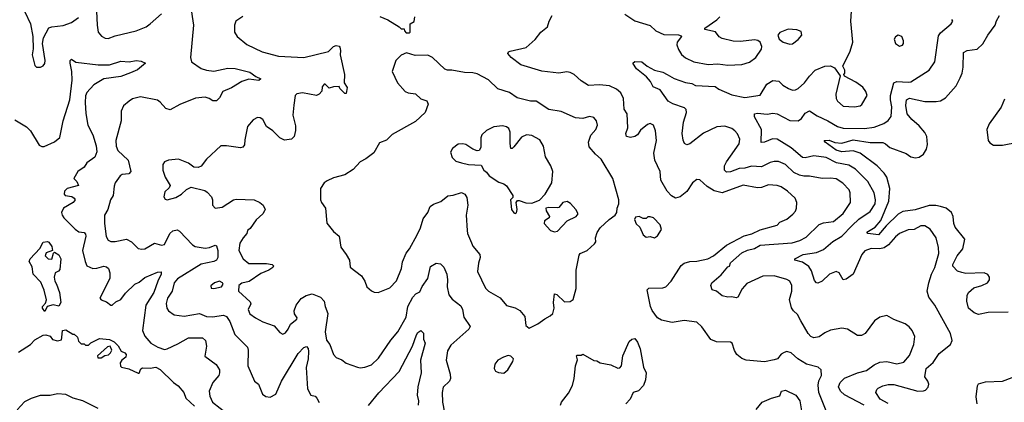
# Model space of a CAD drawing. Extents: x 1839239 to 1929705, y 762242 to 910352.
# Tile 307 of 429: x 1871698 to 1878688, y 870245 to 872965. Entities that reach past the tile are written whole.
import ezdxf

# ---------------------------------------------------------------- set-up
doc = ezdxf.new("R2010")
doc.units = 0

msp = doc.modelspace()

# ---------------------------------------------------------------- linework, layer by layer
at = {"layer": '0CON10XD'}
for points in [[(1877694.5, 870225), (1877555, 870298.8), (1877524.3, 870324.3), (1877512, 870355), (1877523.2, 870386.8), (1877555, 870417.5), (1877645, 870453.6), (1877709.1, 870470.9), (1877765, 870512.2), (1877805, 870531.5), (1877854.6, 870534.6), (1877925, 870518.9), (1877975, 870529.5), (1878015, 870577.5), (1878046.5, 870655), (1878052.6, 870712.6), (1878034.6, 870754.6), (1878012.6, 870782.6), (1877985, 870802.5), (1877903.2, 870833.2), (1877855, 870862.5), (1877805, 870850), (1877765.7, 870824.3), (1877700.8, 870735), (1877675, 870718.9), (1877645, 870720), (1877575, 870764.4), (1877535, 870771.9), (1877455, 870758.6), (1877415, 870740), (1877375, 870711.5), (1877335, 870703.1), (1877315, 870712.9), (1877295.6, 870735), (1877244, 870824), (1877219.8, 870869.8), (1877191.4, 870895), (1877177.6, 870917.6), (1877163.3, 870975), (1877180.4, 871035), (1877180, 871075), (1877166.5, 871105), (1877145, 871118.5), (1877055, 871144.2), (1876975, 871141.1), (1876861.4, 871088.6), (1876827.4, 871052.6), (1876797.4, 870992.6), (1876785, 870987.5), (1876755, 870995.6), (1876725, 870992), (1876685, 871002.5), (1876645, 871034), (1876615, 871043.3), (1876604.3, 871075), (1876611.2, 871095), (1876678, 871152), (1876725, 871208), (1876736.7, 871213.3), (1876745, 871235.8), (1876825, 871307.8), (1876865, 871326.9), (1876915, 871338.1), (1876955, 871361.2), (1877181.2, 871378.8), (1877237.5, 871395), (1877281.3, 871418.7), (1877375, 871507.7), (1877405, 871520.4), (1877475, 871529.2), (1877545, 871586.4), (1877595.6, 871665), (1877594.6, 871735), (1877586.2, 871755), (1877541.8, 871801.8), (1877495, 871832.3), (1877455, 871838.8), (1877395, 871834.6), (1877305, 871852.9), (1877265, 871851.8), (1877235, 871858.8), (1877195, 871878.8), (1877135, 871934.5), (1877085, 871955.5), (1877055, 871956.5), (1877025, 871949.1), (1876965, 871917.5), (1876893.5, 871923.5), (1876845, 871909.8), (1876805, 871906.4), (1876745, 871882.2), (1876715, 871881.9), (1876701.9, 871895), (1876701.5, 871925), (1876715, 871954.4), (1876745.3, 871995), (1876805, 872082.9), (1876810.5, 872115), (1876793.9, 872153.9), (1876775.3, 872175.3), (1876755, 872190), (1876705, 872207.5), (1876646.3, 872203.7), (1876552.5, 872157.5), (1876455, 872083.1), (1876435, 872075.7), (1876417.5, 872085), (1876407.8, 872107.8), (1876400.5, 872155), (1876410.9, 872235), (1876432.5, 872305), (1876430.5, 872325), (1876417.9, 872337.9), (1876335, 872366.9), (1876301.4, 872385), (1876245.4, 872465.4), (1876195, 872486.2), (1876175.8, 872525), (1876148.8, 872558.8), (1876078, 872615), (1876050, 872655), (1876065, 872666.7), (1876115, 872665.8), (1876152, 872635), (1876205, 872604.6), (1876265, 872591.6), (1876295.5, 872575), (1876345, 872547.5), (1876425, 872518.3), (1876470, 872510), (1876495, 872497.1), (1876635, 872489.1), (1876660.8, 872470.8), (1876755, 872429.6), (1876845, 872412.3), (1876955, 872427.3), (1877001.4, 872505), (1877045, 872531.5), (1877086.8, 872526.8), (1877115, 872499.2), (1877156.2, 872475), (1877184.6, 872464.6), (1877205, 872465.6), (1877225, 872475.7), (1877269.2, 872515), (1877305, 872563.8), (1877346.2, 872605), (1877415, 872633.8), (1877455, 872636.2), (1877483, 872623), (1877522.5, 872565), (1877491.9, 872435), (1877494.4, 872405), (1877503.1, 872385), (1877545, 872349.2), (1877625, 872344.5), (1877665, 872353.1), (1877677.6, 872362.4), (1877714, 872425), (1877705.8, 872455), (1877685, 872484), (1877635, 872520), (1877555, 872562.5), (1877550, 872575), (1877556.4, 872583.6), (1877556.7, 872605), (1877542.5, 872635), (1877595, 872740), (1877612.5, 872805), (1877598.2, 872955), (1877609.6, 873135)], [(1872910.5, 873065), (1872930.9, 872925), (1872910.4, 872695), (1872917.1, 872665), (1872985, 872617.9), (1873025, 872604.5), (1873075, 872598.1), (1873175, 872618.8), (1873228.6, 872618.6), (1873331.7, 872591.7), (1873375, 872560), (1873408.8, 872545), (1873395, 872533.1), (1873325, 872541.8), (1873275.8, 872524.2), (1873200.6, 872479.4), (1873140.8, 872455), (1873115, 872408), (1873095, 872388), (1873068.3, 872388.3), (1873043.3, 872405), (1873015, 872413.3), (1872946.6, 872406.6), (1872835, 872362.5), (1872765.5, 872324.5), (1872735, 872333.1), (1872695, 872379.2), (1872675, 872393.1), (1872555, 872416.5), (1872498.9, 872401.1), (1872474.6, 872385.4), (1872435, 872352), (1872416.9, 872315), (1872416.9, 872245), (1872379.5, 872105), (1872383.5, 872065), (1872395, 872034.4), (1872467.1, 871967.1), (1872487.5, 871885), (1872471.5, 871868.5), (1872426.2, 871863.8), (1872410, 871855), (1872375.4, 871804.6), (1872367.6, 871782.4), (1872362.3, 871715), (1872341.5, 871685), (1872323.1, 871615), (1872298.9, 871575), (1872299.6, 871515), (1872312.5, 871422.5), (1872325, 871398), (1872345, 871388.6), (1872375, 871387.8), (1872455, 871405.5), (1872492.5, 871385), (1872538.2, 871338.2), (1872565, 871332.3), (1872585, 871335.4), (1872655, 871375.8), (1872705, 871361.4), (1872725, 871367.1), (1872764.7, 871445.3), (1872785, 871464.3), (1872815, 871470.8), (1872831.4, 871461.4), (1872924.2, 871365), (1872943.4, 871353.4), (1873015, 871341.1), (1873045, 871345.4), (1873085, 871362), (1873095, 871356.7), (1873104.4, 871325), (1873104.3, 871275), (1873095.6, 871255), (1873076.2, 871245), (1872985, 871227.8), (1872818.5, 871121.5), (1872795.4, 871095), (1872781.2, 871035), (1872747.5, 870985), (1872737.9, 870947.9), (1872743.3, 870915), (1872754.6, 870894.6), (1872795, 870866), (1872865, 870857.8), (1872975, 870875.4), (1873025, 870856), (1873066.6, 870853.4), (1873143.9, 870863.9), (1873165, 870855.6), (1873189.6, 870819.6), (1873225, 870726.7), (1873315, 870636), (1873320.9, 870615), (1873318.5, 870505), (1873363.8, 870395), (1873394, 870374), (1873422.4, 870302.4), (1873445.6, 870285.6), (1873475, 870280.6), (1873515, 870302.5), (1873555.4, 870395), (1873675, 870591.4), (1873715, 870635.6), (1873735, 870641.2), (1873745, 870626.7), (1873747.9, 870605), (1873745.7, 870555), (1873732.1, 870492.1), (1873740.7, 870340.7), (1873765, 870296.7), (1873795, 870288.8), (1873807.5, 870275)], [(1871735, 873021.2), (1871774.4, 872935), (1871790, 872845), (1871793.2, 872756.8), (1871785.7, 872714.3), (1871805, 872640), (1871817.7, 872627.7), (1871845, 872628), (1871865, 872636.7), (1871875.8, 872654.2), (1871877.5, 872675), (1871859.4, 872795), (1871865.7, 872835), (1871905, 872906), (1871925.7, 872914.3), (1872005, 872923.5), (1872065, 872945.5), (1872115, 872980.6)], [(1872242.9, 873025), (1872246.7, 872925), (1872255.7, 872875), (1872277.6, 872847.6), (1872305, 872832.9), (1872325, 872831.9), (1872375, 872849.5), (1872525, 872884.5), (1872595, 872914.4), (1872625, 872935.6), (1872703.4, 873006.6)], [(1873282.3, 872987.7), (1873233.3, 872955), (1873223.8, 872925), (1873223.3, 872875), (1873242.5, 872845), (1873309.2, 872789.2), (1873420, 872735), (1873535, 872705.6), (1873714.3, 872695.7), (1873890.5, 872739.5), (1873925, 872773.3), (1873945, 872781.2), (1873965, 872776.7), (1873969.5, 872769.5), (1873976, 872745), (1873974, 872715), (1874004, 872575), (1874002.5, 872515), (1874023, 872483), (1874015, 872440), (1874005, 872440), (1873970, 872475), (1873965, 872490), (1873925, 872487.5), (1873895, 872477.5), (1873866.7, 872505), (1873860, 872505), (1873845, 872487.5), (1873843.6, 872456.4), (1873824.3, 872435.7), (1873805, 872425.8), (1873705, 872445.5), (1873665, 872436.9), (1873654.5, 872425), (1873645, 872357.5), (1873635.8, 872285), (1873655, 872210), (1873655.9, 872175.9), (1873646.2, 872135), (1873627.5, 872115), (1873577.5, 872107.5), (1873545, 872124), (1873493.8, 872175), (1873450, 872205), (1873425, 872256), (1873405, 872267.5), (1873385, 872269.2), (1873355, 872252), (1873314.4, 872205.6), (1873295, 872110), (1873294.2, 872075), (1873282.7, 872057.3), (1873265, 872054.2), (1873165, 872068.1), (1873125, 872067.5), (1873025, 871973.3), (1872985, 871923.3), (1872965, 871913.3), (1872935, 871916.7), (1872895, 871943.8), (1872825, 871972.5), (1872755, 871966), (1872725, 871953.8), (1872712.9, 871935), (1872714.2, 871895), (1872730.8, 871845), (1872766.7, 871785), (1872759.5, 871770.5), (1872727.9, 871742.1), (1872721.2, 871705), (1872730, 871690), (1872745, 871684), (1872805, 871701.5), (1872845.8, 871725), (1872881.9, 871758.1), (1872915, 871774), (1873010.9, 871750.9), (1873029.6, 871739.6), (1873060, 871705), (1873066.5, 871685), (1873065.5, 871645.5), (1873085, 871626), (1873135, 871631.8), (1873215, 871684.4), (1873235, 871690), (1873363, 871683), (1873403.3, 871665), (1873426.2, 871645), (1873440, 871615), (1873436.7, 871605), (1873423.3, 871585), (1873377.5, 871542.5), (1873335, 871481.2), (1873315, 871466.2), (1873309.2, 871445), (1873283.1, 871415), (1873260.4, 871375), (1873254.6, 871325), (1873283.8, 871265), (1873325, 871230.5), (1873450.5, 871230.5), (1873490, 871225), (1873500, 871215), (1873495.9, 871204.1), (1873467.5, 871185), (1873408.8, 871161.2), (1873326.5, 871103.5), (1873275, 871091.9), (1873254, 871075), (1873251.2, 871035), (1873335, 870960), (1873338.2, 870945), (1873320.5, 870905), (1873331.9, 870875), (1873372, 870845), (1873425, 870817.1), (1873505, 870788), (1873545, 870742), (1873565, 870730), (1873585, 870740), (1873604, 870765), (1873619.4, 870800.6), (1873665.4, 870835), (1873667.3, 870845), (1873649.4, 870875), (1873646.4, 870895), (1873660.7, 870935), (1873695, 870981.8), (1873732, 871005), (1873775, 871015.6), (1873833.2, 870993.2), (1873859.2, 870965), (1873865.6, 870925), (1873885.3, 870875.3), (1873865.6, 870745), (1873875.8, 870685.8), (1873900, 870655), (1873924.6, 870584.6), (1873945, 870562.5), (1873985, 870545.8), (1874015, 870524.4), (1874095, 870493.8), (1874115, 870490), (1874147.5, 870495), (1874195, 870512.5), (1874245, 870558.6), (1874332.4, 870687.6), (1874381.9, 870745), (1874440.5, 870849.5), (1874452.6, 870925), (1874488.1, 870991.9), (1874510.6, 871015), (1874538.9, 871031.1), (1874555, 871068.6), (1874594.6, 871125), (1874615, 871210), (1874655, 871233.3), (1874685, 871230), (1874710, 871205), (1874730, 871155), (1874735.5, 871115), (1874732.1, 871065), (1874745, 871008.8), (1874769.1, 870979.1), (1874830.7, 870930.7), (1874842.2, 870905), (1874850.1, 870850.1), (1874896, 870785), (1874886.2, 870765), (1874758.3, 870651.7), (1874735, 870611.2), (1874725.5, 870545), (1874754.5, 870445), (1874756.5, 870415), (1874748.6, 870395), (1874705, 870353.3), (1874697.1, 870315), (1874699.4, 870245), (1874713.2, 870173.2)], [(1874255, 872987.5), (1874312.3, 872962.3), (1874393, 872913), (1874405, 872900), (1874428.3, 872898.3), (1874430, 872885), (1874441.7, 872871.7), (1874465, 872870), (1874470, 872875), (1874470, 872935), (1874498.3, 872951.7), (1874502.5, 872985)], [(1877424.3, 870184.3), (1877370.8, 870315), (1877365.9, 870365.9), (1877371.7, 870398.3), (1877390, 870435), (1877388.8, 870475), (1877367.5, 870495), (1877285, 870516.7), (1877222, 870555), (1877175, 870596), (1877145, 870606.2), (1877125, 870600), (1877105, 870586.7), (1877077.5, 870555), (1877053.8, 870546.2), (1876985, 870532.5), (1876855, 870545.6), (1876825, 870557.5), (1876790, 870585), (1876773.2, 870613.2), (1876756.2, 870665), (1876745, 870673.3), (1876645, 870674.3), (1876605, 870692.5), (1876540.4, 870780.4), (1876505, 870815.4), (1876415.7, 870825.7), (1876331.2, 870811.2), (1876255, 870828.8), (1876226.7, 870845), (1876187.7, 870897.7), (1876176.2, 870925), (1876153.3, 871045), (1876165, 871056.2), (1876265, 871058.1), (1876285, 871066.9), (1876324.1, 871105.9), (1876395, 871217.5), (1876415, 871232.9), (1876455, 871246.5), (1876505, 871249.1), (1876584.2, 871265), (1876623.8, 871286.2), (1876715, 871361.6), (1876842.5, 871427.5), (1876896.5, 871443.5), (1876955, 871471.8), (1877075, 871504.5), (1877095.4, 871524.6), (1877145, 871546), (1877187.9, 871582.1), (1877205, 871603.3), (1877212.5, 871625), (1877215.8, 871665), (1877204.3, 871695), (1877150, 871745), (1877105, 871776.4), (1877075, 871786.9), (1877015, 871790), (1876965, 871771.2), (1876935, 871768.8), (1876835, 871788.9), (1876685, 871734.3), (1876628.7, 871748.7), (1876579.5, 871779.5), (1876526.6, 871826.6), (1876505, 871829.2), (1876475, 871806), (1876435, 871742.5), (1876386.2, 871705), (1876355, 871697.1), (1876325, 871711.4), (1876295.6, 871745), (1876249.6, 871825), (1876245.6, 871885), (1876208.2, 871965), (1876200, 872015), (1876218.9, 872105), (1876212.7, 872175), (1876198, 872215), (1876175, 872225.8), (1876155, 872220), (1876105, 872179.5), (1876083.3, 872146.7), (1876065, 872134.3), (1876035, 872127.1), (1876006.2, 872135), (1876002.1, 872155), (1876016.3, 872196.3), (1876010, 872295), (1875989.4, 872329.4), (1875985.4, 872405), (1875965, 872444.2), (1875935, 872470.6), (1875885, 872494.5), (1875815, 872501.5), (1875735, 872495.7), (1875685, 872529.2), (1875635, 872574.4), (1875605, 872590), (1875583.4, 872593.4), (1875525, 872585.4), (1875405, 872597.8), (1875255, 872644.3), (1875186.2, 872695), (1875163.3, 872725), (1875167.5, 872735), (1875179.5, 872740.5), (1875293.6, 872766.4), (1875357, 872823), (1875398, 872875), (1875445.7, 872914.3), (1875457.1, 872955), (1875478, 872995)], [(1875995, 873004.3), (1876065.5, 872955.5), (1876173.4, 872923.4), (1876213.3, 872885), (1876270, 872860), (1876375.7, 872855.7), (1876395, 872850), (1876397.5, 872845), (1876365.8, 872805), (1876364.2, 872785), (1876375, 872753.3), (1876397.6, 872717.6), (1876425, 872692.5), (1876485, 872664.2), (1876585, 872645.8), (1876655, 872651.4), (1876725, 872640.6), (1876825, 872645.6), (1876878.3, 872661.7), (1876925, 872695.7), (1876965, 872753.8), (1876968, 872775), (1876955.8, 872805.8), (1876937.3, 872817.3), (1876915, 872820.8), (1876815, 872809.1), (1876762.7, 872812.7), (1876685, 872830), (1876665, 872842), (1876637, 872877), (1876562.5, 872895), (1876563.3, 872905), (1876647.6, 872962.4), (1876667.5, 872985)], [(1877865, 870237.1), (1877806.6, 870266.6), (1877777.1, 870315), (1877782.9, 870335), (1877792.5, 870345), (1877825, 870362.7), (1877865, 870372.7), (1877905, 870372), (1878075, 870323.5), (1878115, 870325.7), (1878128, 870332), (1878147.4, 870352.6), (1878152.5, 870375), (1878146.4, 870395), (1878123.1, 870425), (1878134.5, 870485), (1878183.1, 870526.9), (1878225, 870593.1), (1878306.2, 870655), (1878318, 870685), (1878305.7, 870735), (1878195, 870936.2), (1878153, 870993), (1878140, 871035), (1878151.8, 871095), (1878170.8, 871155), (1878196.1, 871203.9), (1878223, 871303), (1878221.5, 871345), (1878204.1, 871414.1), (1878162.9, 871475), (1878125, 871499.4), (1878095, 871498.2), (1878047.3, 871472.7), (1878005, 871470.8), (1877945.3, 871444.7), (1877915, 871421.5), (1877865.9, 871364.1), (1877835, 871343.7), (1877805, 871337), (1877742.2, 871337.8), (1877697.5, 871322.5), (1877676.8, 871295), (1877616.2, 871155), (1877565, 871119.2), (1877545, 871116.2), (1877517.1, 871165), (1877494.4, 871174.4), (1877447.5, 871155), (1877395, 871107.1), (1877365, 871092), (1877354.4, 871094.4), (1877340.9, 871110.9), (1877319.6, 871179.6), (1877301.3, 871211.3), (1877255, 871242.1), (1877200, 871255), (1877201.2, 871265), (1877261.2, 871295), (1877355, 871309.1), (1877405, 871331.1), (1877470.9, 871389.1), (1877535, 871426), (1877608.7, 871501.3), (1877655, 871547.1), (1877735, 871600.8), (1877770.7, 871655), (1877773.8, 871685), (1877765, 871734), (1877718.5, 871815), (1877632.1, 871902.1), (1877585, 871930.4), (1877496.7, 871946.7), (1877424.6, 871985.4), (1877335, 871996.1), (1877275, 871982.9), (1877255, 871985.3), (1877175, 872054.7), (1877075, 872115.4), (1877043.4, 872116.6), (1876985, 872094.4), (1876962.7, 872092.7), (1876963.4, 872185), (1876915.6, 872275), (1876913.8, 872295), (1876935, 872299.2), (1877005, 872292), (1877045, 872299.6), (1877075, 872295.5), (1877165, 872248.7), (1877223.8, 872246.2), (1877248.3, 872261.7), (1877275, 872300.8), (1877305, 872317.5), (1877360.4, 872280.4), (1877435, 872246.1), (1877504.3, 872204.3), (1877545, 872192.8), (1877695, 872190.3), (1877765, 872200.7), (1877833.8, 872226.2), (1877863, 872247), (1877884.5, 872275.5), (1877889.2, 872345), (1877879.8, 872395), (1877880.6, 872425), (1877905, 872516.2), (1877925, 872525.8), (1878005, 872519.2), (1878025, 872522.7), (1878154.6, 872605.4), (1878194.5, 872665.5), (1878221.5, 872848.5), (1878235, 872870), (1878310, 872935), (1878322.5, 872955), (1878315, 872966.7)], [(1878715, 870884.6), (1878575, 870884.1), (1878505, 870868.5), (1878475, 870881.1), (1878433.1, 870915), (1878422.2, 870965), (1878424.4, 871005), (1878433.1, 871025), (1878471.7, 871058.3), (1878530, 871075), (1878568.8, 871095), (1878582.5, 871115), (1878584.2, 871135), (1878572.4, 871152.4), (1878545, 871164.4), (1878415, 871160), (1878386.9, 871166.9), (1878355, 871178.2), (1878323, 871213), (1878323.1, 871225), (1878353.8, 871286.2), (1878393.1, 871336.9), (1878408.9, 871405), (1878339.1, 871489.1), (1878330.4, 871515), (1878325.9, 871565), (1878314.7, 871595), (1878275, 871624.7), (1878234.4, 871635.6), (1878203.3, 871643.3), (1878155, 871643.2), (1878055, 871613.2), (1877968.6, 871601.4), (1877935, 871582.4), (1877850.4, 871499.6), (1877795.2, 871434.8), (1877718.8, 871445), (1877712, 871455), (1877770.4, 871489.6), (1877812.4, 871537.6), (1877869.6, 871675), (1877875.7, 871765), (1877854.6, 871845), (1877835, 871874.5), (1877784.7, 871925), (1877665, 872016.4), (1877615, 872033.4), (1877535, 872024.5), (1877495, 872036.2), (1877416.2, 872095), (1877410, 872105), (1877445, 872108.2), (1877485, 872092.3), (1877535, 872085.9), (1877615, 872110.5), (1877735, 872090.6), (1877825, 872090.7), (1877845, 872082.1), (1877876.2, 872056.2), (1877992.8, 872012.8), (1878025, 871989.1), (1878058.3, 871981.7), (1878085, 871986.5), (1878115, 872008.5), (1878136.6, 872045), (1878143.4, 872076.6), (1878137.8, 872135), (1878125, 872161.8), (1878085, 872210.5), (1878031.2, 872255), (1877999.7, 872295), (1877990.2, 872355), (1877993.6, 872395), (1878015, 872407.3), (1878125, 872383.5), (1878205, 872381.8), (1878235, 872388.7), (1878270.5, 872409.5), (1878347.4, 872495), (1878375, 872550.4), (1878389.6, 872585), (1878396.8, 872626.8), (1878399.8, 872730.2), (1878425, 872744.5), (1878495.4, 872754.6), (1878535, 872793.1), (1878571.8, 872855), (1878623.9, 872925), (1878632.8, 872957.2), (1878653.2, 872995)], [(1877165, 872790), (1877185, 872793.8), (1877225, 872822.5), (1877250, 872855), (1877245, 872880), (1877215, 872892.5), (1877155, 872896.7), (1877095, 872873.3), (1877080, 872855), (1877090, 872825), (1877117.5, 872805), (1877165, 872790)], [(1877945, 872776.7), (1877965, 872783.3), (1877973.3, 872795), (1877973.3, 872815), (1877960, 872845), (1877935, 872853.3), (1877917, 872843), (1877907.5, 872825), (1877916.7, 872795), (1877945, 872776.7)], [(1875315, 870772.5), (1875377, 870803), (1875425, 870838.8), (1875465, 870858.8), (1875483.6, 870876.4), (1875493.1, 870915), (1875487.7, 870955), (1875494.2, 871015.8), (1875510.3, 871010.3), (1875565, 870958.8), (1875605, 870961.2), (1875626.7, 870975), (1875648.8, 871055), (1875648.2, 871185), (1875668.8, 871291.2), (1875677.7, 871302.3), (1875727.5, 871325), (1875779.3, 871370.7), (1875787.5, 871385), (1875786.7, 871415), (1875798.3, 871451.7), (1875820, 871485), (1875882.5, 871545), (1875925.9, 871574.1), (1875936.4, 871593.6), (1875938.8, 871625), (1875952.5, 871655), (1875952.5, 871685), (1875908, 871835), (1875825, 871973.3), (1875785, 872008.8), (1875740.9, 872060.9), (1875736, 872095), (1875753, 872143), (1875788.8, 872185), (1875800, 872215), (1875794, 872245), (1875775, 872270), (1875744.2, 872275.8), (1875695, 872262), (1875645, 872267.5), (1875542.4, 872312.4), (1875455, 872327.1), (1875364.5, 872384.5), (1875325, 872385.5), (1875229.4, 872409.4), (1875175, 872447.5), (1875092.2, 872472.2), (1875025, 872537.5), (1874945, 872578.5), (1874915, 872587.1), (1874855, 872588.9), (1874765, 872606), (1874735, 872606.2), (1874715, 872613.3), (1874627.5, 872695), (1874595, 872712.5), (1874505, 872710), (1874445, 872730), (1874407, 872713), (1874367.5, 872675), (1874343.3, 872595), (1874380, 872515), (1874435, 872454), (1874455, 872444.3), (1874507.9, 872437.9), (1874545, 872402), (1874587.7, 872387.7), (1874596.7, 872365), (1874575.6, 872304.4), (1874508.8, 872241.2), (1874341.7, 872148.3), (1874301.2, 872108.8), (1874251.7, 872088.3), (1874211.2, 872018.8), (1874154, 871975), (1874116, 871954), (1874065, 871898.5), (1874005, 871861.1), (1873925, 871841.4), (1873879.7, 871820.3), (1873860, 871805), (1873834, 871765), (1873833.5, 871685), (1873840.5, 871665), (1873868.7, 871625), (1873879.4, 871519.4), (1873925, 871458.6), (1873965.5, 871425.5), (1873978.3, 871348.3), (1874015, 871296.7), (1874038.6, 871255), (1874044.7, 871204.7), (1874123.3, 871145), (1874147.5, 871105), (1874162.5, 871065), (1874195, 871037.5), (1874215, 871026.7), (1874243.6, 871026.4), (1874325, 871058.8), (1874372.4, 871107.6), (1874408.6, 871195), (1874416.4, 871243.6), (1874440.6, 871305), (1874464.6, 871335.4), (1874520.5, 871435), (1874544.2, 871485.8), (1874561.9, 871548.1), (1874595.2, 871594.8), (1874612.6, 871637.4), (1874635.8, 871654.2), (1874686.9, 871673.1), (1874737.1, 871712.9), (1874775, 871716.4), (1874834.6, 871735.4), (1874857.5, 871725), (1874871.5, 871701.5), (1874878.8, 871645), (1874868.6, 871575), (1874873.8, 871465), (1874876.2, 871445), (1874905, 871377.5), (1874915.7, 871355.7), (1874964.4, 871295), (1874966.9, 871275), (1874954.2, 871235), (1874949.2, 871175), (1875005.6, 871055.6), (1875025, 871036), (1875107.9, 870987.9), (1875155, 870932.5), (1875215, 870916), (1875248.3, 870898.3), (1875283.3, 870855), (1875291.7, 870791.7), (1875315, 870772.5)], [(1871663.7, 872253.7), (1871745, 872204), (1871774.4, 872174.4), (1871835, 872073.8), (1871855, 872062), (1871872.3, 872062.3), (1871945, 872095.7), (1871983.1, 872126.9), (1872006.7, 872245), (1872053.3, 872395), (1872070, 872535), (1872067.1, 872595), (1872055.8, 872655), (1872056.2, 872673.8), (1872065, 872683.3), (1872095, 872662.2), (1872255, 872642.9), (1872335, 872642.5), (1872415, 872669.2), (1872475, 872665.7), (1872525, 872674.3), (1872560.5, 872670.5), (1872590, 872655), (1872535, 872607.1), (1872485, 872585.6), (1872415, 872561.8), (1872295, 872544.4), (1872225, 872501.4), (1872174, 872446), (1872165.9, 872424.1), (1872163.2, 872375), (1872167.3, 872297.3), (1872180.3, 872215), (1872217.8, 872145), (1872241.1, 872068.9), (1872244.7, 872025.3), (1872232.2, 871987.8), (1872175, 871946), (1872154.6, 871915.4), (1872110.6, 871885), (1872082.5, 871835), (1872103.5, 871813.5), (1872115.8, 871785), (1872035, 871765.3), (1872014.7, 871745.3), (1872012.2, 871725), (1872020, 871715), (1872067, 871707), (1872085, 871695.8), (1872090.6, 871685), (1872078.2, 871665), (1872009.5, 871625), (1871995.4, 871595), (1871998.5, 871575), (1872011.4, 871555), (1872092, 871475), (1872116.6, 871456.6), (1872155, 871451.1), (1872165, 871440.6), (1872167.7, 871425), (1872144.6, 871325), (1872162.1, 871245), (1872175, 871215.8), (1872216.3, 871196.3), (1872245, 871197.3), (1872295, 871213.1), (1872315, 871208.6), (1872328.6, 871195), (1872338.5, 871165), (1872337.5, 871125), (1872266.9, 870985), (1872275, 870972.3), (1872315, 870959.6), (1872345, 870935.8), (1872355, 870936), (1872381.2, 870958.8), (1872415, 870976.9), (1872449.4, 871020.6), (1872514, 871085), (1872545, 871100), (1872586.9, 871133.1), (1872675, 871170), (1872701.2, 871171.2), (1872702.5, 871155), (1872677.5, 871105), (1872650.9, 871025), (1872594.1, 870935), (1872570.5, 870755), (1872587.1, 870715), (1872628.8, 870665), (1872677.4, 870637.4), (1872725, 870621.5), (1872745, 870625.4), (1872819.8, 870660.2), (1872895, 870703.8), (1872995, 870704.4), (1873015.7, 870685), (1873022.9, 870645), (1873012.5, 870572.5), (1873092.9, 870512.9), (1873115.7, 870475), (1873117.1, 870455), (1873110.6, 870435), (1873068.5, 870385), (1873042.4, 870325), (1873048.5, 870288.5), (1873067.2, 870245), (1873175, 870160.9)], [(1878689.6, 872400.4), (1878666.2, 872343.8), (1878580.5, 872225), (1878564.5, 872185), (1878574.2, 872105), (1878585, 872090), (1878611.9, 872071.9), (1878675, 872073.8), (1878785, 872094.6)], [(1875215, 871587.5), (1875225, 871592.5), (1875230, 871615), (1875222.5, 871665), (1875231.7, 871678.3), (1875245, 871680), (1875292.3, 871662.3), (1875335, 871660.8), (1875388.3, 871681.7), (1875429.2, 871725), (1875476.7, 871805), (1875482.5, 871885), (1875469.2, 871925), (1875430.7, 871990.7), (1875417.8, 872065), (1875389.5, 872109.5), (1875335, 872141.1), (1875295, 872146.9), (1875261.1, 872128.9), (1875205, 872060), (1875195, 872050), (1875185, 872050), (1875179.2, 872085), (1875179.1, 872165), (1875170.9, 872190.9), (1875155, 872202.9), (1875125, 872208.9), (1875065, 872201.9), (1875012, 872178), (1874978.6, 872145), (1874971.9, 872125), (1874971.2, 872055), (1874960, 872035), (1874945, 872032.5), (1874915, 872044), (1874865, 872078.1), (1874845, 872083.1), (1874811.3, 872078.7), (1874770.3, 872049.7), (1874756.1, 872023.9), (1874768.6, 871985), (1874795, 871959.4), (1874833.9, 871946.1), (1874885, 871934.2), (1874975, 871930), (1874993.3, 871895), (1875011.7, 871881.7), (1875030, 871855), (1875099.3, 871809.3), (1875135, 871796.7), (1875153, 871783), (1875200, 871715), (1875198.3, 871701.7), (1875182.5, 871685), (1875190, 871615), (1875205, 871592.5), (1875215, 871587.5)], [(1875495, 871457.3), (1875515, 871461.6), (1875585, 871534), (1875648.6, 871565), (1875662.9, 871585), (1875646, 871615), (1875607.6, 871657.6), (1875585, 871672), (1875555, 871664), (1875525, 871630), (1875515, 871626.7), (1875455, 871630), (1875432.5, 871625), (1875436.2, 871605), (1875458.8, 871565), (1875456, 871555), (1875424.4, 871535), (1875422.2, 871515), (1875467.1, 871467.1), (1875495, 871457.3)], [(1876205, 871413.8), (1876225, 871428.8), (1876255.6, 871474.4), (1876245, 871506.2), (1876196.7, 871555), (1876175, 871563.3), (1876157.5, 871562.5), (1876145, 871552.5), (1876125, 871552.5), (1876095, 871566.7), (1876070, 871560), (1876062.5, 871545), (1876074.3, 871514.3), (1876100.7, 871490.7), (1876124.3, 871435), (1876145, 871418.8), (1876175, 871424), (1876205, 871413.8)], [(1871875, 870890), (1871860, 870915), (1871860, 870925), (1871881.2, 870948.8), (1871886.7, 870973.3), (1871872.3, 871042.3), (1871848.2, 871098.2), (1871793.6, 871155), (1871787.2, 871207.2), (1871764, 871245), (1871772.5, 871265), (1871840.8, 871339.2), (1871865, 871382.5), (1871895, 871387.5), (1871905, 871382.5), (1871925, 871352.5), (1871930, 871325), (1871885, 871307.5), (1871877.5, 871285), (1871900, 871265), (1871925, 871262.5), (1871937.5, 871305), (1871945, 871312.5), (1871975, 871293.3), (1871988.8, 871265), (1871981.7, 871188.3), (1871973.6, 871176.4), (1871950, 871165), (1871943.3, 871135), (1871946.2, 871105), (1871960, 871085), (1871980.8, 871025), (1871988.8, 870955), (1871975, 870927.5), (1871935, 870936.7), (1871893, 870927), (1871875, 870890)], [(1873075, 871053.3), (1873130, 871065), (1873142.5, 871085), (1873137.5, 871095), (1873115, 871105.8), (1873080, 871095), (1873053.6, 871073.6), (1873057, 871057), (1873075, 871053.3)], [(1871688.3, 870601.7), (1871774.1, 870655.9), (1871805, 870690), (1871865, 870722), (1871883.9, 870723.9), (1871915, 870716.2), (1871931.2, 870691.2), (1871965, 870682.5), (1871995, 870690), (1871997.5, 870705), (1872002.5, 870755), (1872025, 870760), (1872075, 870730), (1872085, 870730), (1872107, 870707), (1872115, 870680), (1872135, 870660), (1872155, 870660), (1872165, 870650), (1872185, 870650), (1872203, 870667), (1872265, 870697.5), (1872335, 870692.5), (1872367.5, 870675), (1872396.1, 870646.1), (1872418.8, 870608.8), (1872445, 870596.7), (1872454.3, 870585), (1872450.8, 870565), (1872423.3, 870545), (1872410, 870525), (1872413, 870503), (1872420, 870495), (1872472.2, 870482.2), (1872538.8, 870451.2), (1872546.9, 870453.1), (1872557.9, 870482.1), (1872569.8, 870490.2), (1872623.2, 870486.8), (1872663.9, 870493.9), (1872695, 870478.8), (1872788.9, 870385), (1872823, 870363), (1872862.9, 870315), (1872876, 870275), (1872938.8, 870218.8)], [(1874175, 870222.5), (1874246.5, 870313.5), (1874391.2, 870465), (1874485.5, 870645), (1874515.5, 870725), (1874525, 870741.4), (1874545, 870756.2), (1874565.6, 870735.6), (1874565.5, 870695), (1874576.4, 870665), (1874542.2, 870545), (1874548.7, 870455), (1874523.8, 870355), (1874520.8, 870295), (1874528, 870255), (1874525.9, 870225)], [(1875536.9, 870225), (1875545.4, 870245), (1875595, 870309.2), (1875621.9, 870365), (1875634.4, 870415), (1875644, 870505), (1875657, 870547), (1875650, 870575), (1875655, 870580), (1875685, 870580), (1875695, 870587.5), (1875772.9, 870542.9), (1875795, 870538.8), (1875820, 870525), (1875895, 870511.2), (1875945, 870487.5), (1875959.6, 870490.4), (1875970.5, 870505), (1875978.8, 870575), (1876025, 870677.5), (1876045, 870693.3), (1876065, 870697.5), (1876085, 870673.3), (1876103.8, 870625), (1876127.5, 870495), (1876146.2, 870455), (1876142, 870405), (1876126, 870365), (1876092.3, 870327.7), (1876052.5, 870315), (1876032.2, 870267.8), (1876002, 870235)], [(1872275, 870560), (1872303, 870577), (1872327, 870583), (1872343, 870597), (1872352.5, 870615), (1872340, 870645), (1872320.7, 870639.3), (1872250, 870575), (1872251.7, 870561.7), (1872275, 870560)], [(1875135, 870453.3), (1875162.5, 870475), (1875200, 870535), (1875202.5, 870555), (1875185, 870572.5), (1875165, 870576.7), (1875133.3, 870566.7), (1875092.5, 870545), (1875070, 870515), (1875067.5, 870485), (1875077, 870467), (1875097, 870457), (1875135, 870453.3)], [(1878495.3, 870234.7), (1878488.4, 870285), (1878497.8, 870362.2), (1878504.5, 870375.5), (1878555, 870390), (1878675, 870395.8), (1878745, 870422.5)], [(1876926.2, 870195), (1876970, 870245), (1877035, 870275.6), (1877095, 870290), (1877107.5, 870325), (1877135, 870331.2), (1877207.5, 870295), (1877236.7, 870255), (1877248.8, 870185)], [(1872255, 870202.1), (1872146.7, 870256.7), (1872076.7, 870275), (1872025, 870300.8), (1871965, 870304.2), (1871915, 870293.1), (1871843.9, 870293.9), (1871778.3, 870271.7), (1871731.7, 870248.3), (1871678.6, 870191.4)], [(1873807.5, 870275), (1873825, 870243.8)]]:
    msp.add_lwpolyline(points, dxfattribs=at)

doc.saveas('drawing.dxf')
